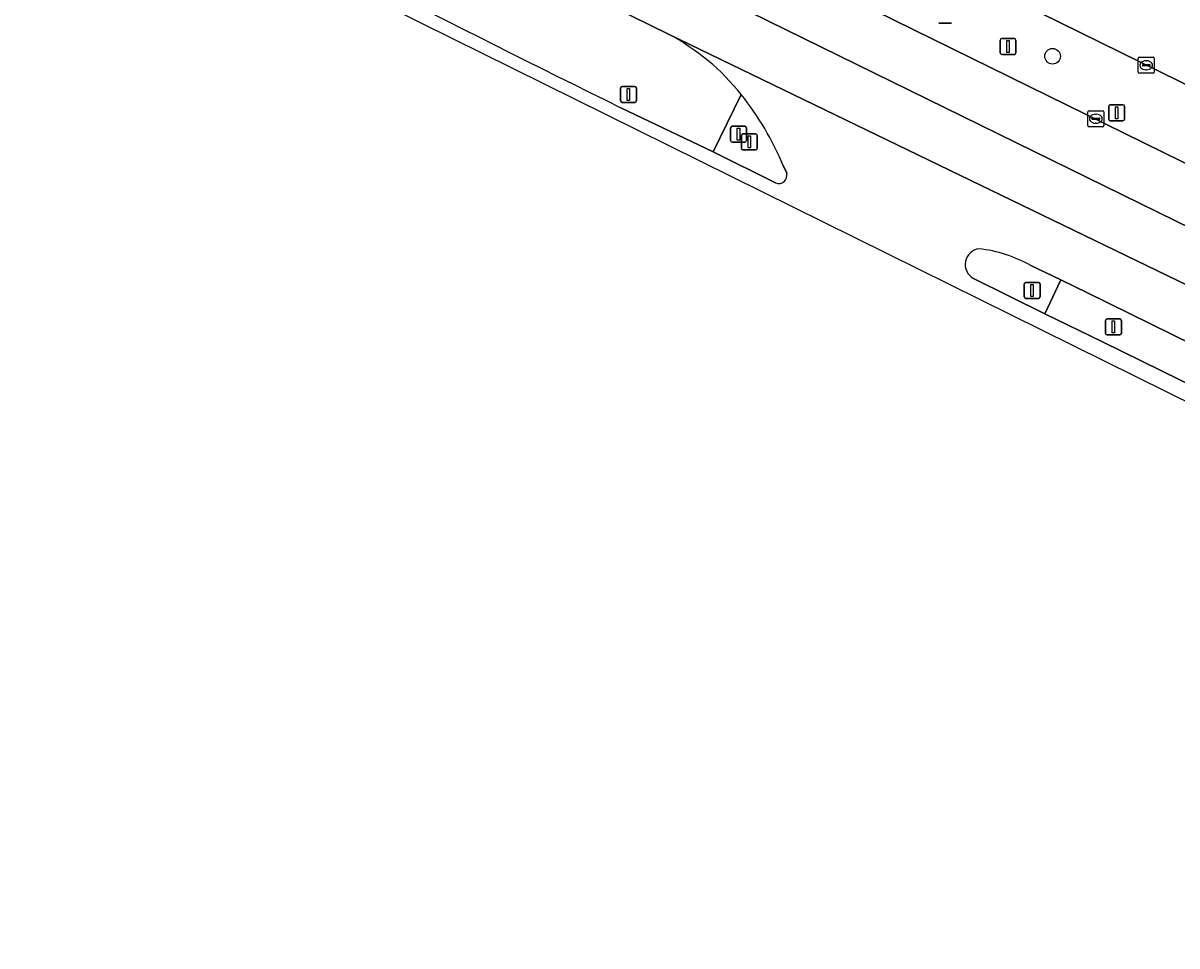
# Model space of a CAD drawing. Extents: x 160349 to 161355, y 381727 to 382854.
# Drawn here: x 160499.1 to 160571.3, y 381901.7 to 381959.4 of the extents above; entities that cross this region are included whole.
import ezdxf

# ---------------------------------------------------------------- set-up
doc = ezdxf.new("R2010")
doc.units = 0
for name, color, linetype in [('IMGEO_Berm_groen', 7, 'Continuous'), ('IMGEO_Boom', 7, 'Continuous'), ('IMGEO_Kolk', 7, 'Continuous'), ('IMGEO_Lichtmast', 7, 'Continuous'), ('IMGEO_Rijbaan_lokaal_open', 7, 'Continuous'), ('IMGEO_Rijbaan_regionaal_gesloten', 7, 'Continuous'), ('IMGEO_Verkeerseiland_open', 7, 'Continuous'), ('IMGEO_Verkeersregelinstallatiepaal', 7, 'Continuous'), ('IMGEO_Wegwijzer', 7, 'Continuous')]:
    doc.layers.add(name, color=color, linetype=linetype)

msp = doc.modelspace()

# ---------------------------------------------------------------- linework, layer by layer
at = {"layer": 'IMGEO_Berm_groen'}
for points in [[(160539.534, 381958.684), (160500.917, 381977.657), (160500, 381978.108), (160455.444, 382000)], [(160608.793, 381937.16), (160592.235, 381945.566), (160572.712, 381955.134), (160536.714, 381972.851)], [(160541.611, 381965.496), (160611.254, 381931.265), (160646.282, 381914.496), (160650.605, 381913.428)], [(160536.521, 381954.103), (160542.298, 381951.349), (160544.05, 381954.929)], [(160565.71, 381942.527), (160564.035, 381943.342), (160563.04, 381941.228), (160566.637, 381939.479), (160598.196, 381923.965)], [(160641.355, 381903.103), (160642.494, 381902.702), (160643.427, 381904.706), (160641.93, 381905.424), (160610.767, 381920.373), (160565.71, 381942.527)]]:
    msp.add_lwpolyline(points, dxfattribs=at)
for centre, radius, start, end in [((160994.241, 382884.268), 1036.684, 241.849199, 243.798888), ((160532.651, 381945.813), 14.596, 38.65015, 61.86361)]:
    msp.add_arc(centre, radius, start, end, dxfattribs=at)
at = {"layer": 'IMGEO_Boom'}
msp.add_circle((160563.515, 381957.321), 0.489, dxfattribs=at)
at = {"layer": 'IMGEO_Kolk'}
for p, q in [((160568.871, 381956.335), (160568.871, 381957.187)), ((160568.946, 381957.261), (160569.798, 381957.261)), ((160569.359, 381957.041), (160569.384, 381957.041)), ((160569.872, 381957.187), (160569.872, 381956.335)), ((160569.13, 381956.755), (160569.13, 381956.767)), ((160569.568, 381956.718), (160569.17, 381956.718)), ((160569.173, 381956.804), (160569.571, 381956.804)), ((160569.382, 381956.481), (160569.357, 381956.481)), ((160569.614, 381956.767), (160569.614, 381956.755)), ((160569.798, 381956.261), (160568.946, 381956.261)), ((160565.722, 381952.99), (160565.722, 381953.842)), ((160565.797, 381953.916), (160566.649, 381953.916)), ((160566.024, 381953.459), (160566.422, 381953.459)), ((160566.21, 381953.696), (160566.235, 381953.696)), ((160566.723, 381953.842), (160566.723, 381952.99)), ((160566.649, 381952.916), (160565.797, 381952.916)), ((160565.981, 381953.41), (160565.981, 381953.422)), ((160566.419, 381953.373), (160566.021, 381953.373)), ((160566.233, 381953.136), (160566.208, 381953.136)), ((160566.465, 381953.422), (160566.465, 381953.41))]:
    msp.add_line(p, q, dxfattribs=at)
for points in [[(160568.871, 381956.335), (160568.871, 381957.187)], [(160568.946, 381957.261), (160569.798, 381957.261)], [(160569.872, 381957.187), (160569.872, 381956.335)], [(160569.798, 381956.261), (160568.946, 381956.261)], [(160565.722, 381952.99), (160565.722, 381953.842)], [(160565.797, 381953.916), (160566.649, 381953.916)], [(160566.723, 381953.842), (160566.723, 381952.99)], [(160566.649, 381952.916), (160565.797, 381952.916)]]:
    msp.add_lwpolyline(points, dxfattribs=at)
for centre, radius, start, end in [((160568.948, 381957.185), 0.0765, 91.55205, 178.44795), ((160568.948, 381957.185), 0.0765, 91.55205, 178.44795), ((160569.796, 381957.185), 0.0765, 1.55205, 88.44795), ((160569.796, 381957.185), 0.0765, 1.55205, 88.44795), ((160568.948, 381956.337), 0.0765, 181.55205, 268.44795), ((160568.948, 381956.337), 0.0765, 181.55205, 268.44795), ((160569.17, 381956.764), 0.0403, 85.87752, 175.75265), ((160569.167, 381956.754), 0.0366, 178.93798, 274.71019), ((160569.571, 381956.761), 0.043, 264.86636, 352.45326), ((160569.575, 381956.766), 0.0386, 1.73085, 96.63898), ((160569.796, 381956.337), 0.0765, 271.55205, 358.44795), ((160569.796, 381956.337), 0.0765, 271.55205, 358.44795), ((160565.799, 381953.84), 0.0765, 91.55205, 178.44795), ((160565.799, 381953.84), 0.0765, 91.55205, 178.44795), ((160566.021, 381953.419), 0.0403, 85.87752, 175.75265), ((160566.426, 381953.421), 0.0386, 1.73085, 96.63898), ((160566.647, 381953.84), 0.0765, 1.55205, 88.44795), ((160566.647, 381953.84), 0.0765, 1.55205, 88.44795), ((160565.799, 381952.992), 0.0765, 181.55205, 268.44795), ((160565.799, 381952.992), 0.0765, 181.55205, 268.44795), ((160566.018, 381953.409), 0.0366, 178.93798, 274.71019), ((160566.422, 381953.416), 0.043, 264.86636, 352.45326), ((160566.647, 381952.992), 0.0765, 271.55205, 358.44795), ((160566.647, 381952.992), 0.0765, 271.55205, 358.44795)]:
    msp.add_arc(centre, radius, start, end, dxfattribs=at)
for centre, major_axis, ratio, start_param, end_param in [((160569.358, 381956.761), (-0.387, 0.002), 0.722429, 4.712389, 7.853982), ((160569.383, 381956.761), (-0.39, 0.002), 0.717154, 1.570796, 4.712389), ((160566.209, 381953.416), (-0.387, 0.002), 0.722429, 4.712389, 7.853982), ((160566.234, 381953.416), (-0.39, 0.002), 0.717154, 1.570796, 4.712389)]:
    msp.add_ellipse(centre, major_axis=major_axis, ratio=ratio, start_param=start_param, end_param=end_param, dxfattribs=at)
at = {"layer": 'IMGEO_Lichtmast'}
for p, q in [((160543.383, 381952.049), (160543.383, 381952.849)), ((160543.383, 381952.849), (160543.383, 381952.049)), ((160543.483, 381952.949), (160544.273, 381952.949)), ((160544.273, 381952.949), (160543.483, 381952.949)), ((160544.373, 381952.849), (160544.373, 381952.049)), ((160544.373, 381952.049), (160544.373, 381952.849)), ((160544.273, 381951.949), (160543.483, 381951.949)), ((160543.483, 381951.949), (160544.273, 381951.949)), ((160566.828, 381940.003), (160566.828, 381940.803)), ((160566.828, 381940.803), (160566.828, 381940.003)), ((160566.928, 381940.903), (160567.718, 381940.903)), ((160567.718, 381940.903), (160566.928, 381940.903)), ((160567.818, 381940.803), (160567.818, 381940.003)), ((160567.818, 381940.003), (160567.818, 381940.803)), ((160567.718, 381939.903), (160566.928, 381939.903)), ((160566.928, 381939.903), (160567.718, 381939.903))]:
    msp.add_line(p, q, dxfattribs=at)
for points in [[(160543.803, 381952.824), (160543.953, 381952.824), (160543.953, 381952.074), (160543.803, 381952.074), (160543.803, 381952.824)], [(160567.248, 381940.778), (160567.398, 381940.778), (160567.398, 381940.028), (160567.248, 381940.028), (160567.248, 381940.778)]]:
    msp.add_lwpolyline(points, dxfattribs=at)
for centre, start, end in [((160543.483, 381952.849), 90, 180), ((160543.483, 381952.849), 90, 180), ((160544.273, 381952.849), 0, 90), ((160544.273, 381952.849), 360, 90), ((160543.483, 381952.049), 180, 270), ((160543.483, 381952.049), 180, 270), ((160544.273, 381952.049), 270, 0), ((160544.273, 381952.049), 270, 0), ((160566.928, 381940.803), 90, 180), ((160566.928, 381940.803), 90, 180), ((160567.718, 381940.803), 0, 90), ((160567.718, 381940.803), 360, 90), ((160566.928, 381940.003), 180, 270), ((160566.928, 381940.003), 180, 270), ((160567.718, 381940.003), 270, 0), ((160567.718, 381940.003), 270, 0)]:
    msp.add_arc(centre, 0.1, start, end, dxfattribs=at)
at = {"layer": 'IMGEO_Rijbaan_lokaal_open'}
msp.add_lwpolyline([(160572.712, 381955.134), (160574.957, 381959.806), (160574.307, 381960.126), (160524.716, 381984.511), (160524.448, 381984.643), (160523.423, 381985.137), (160521.176, 381980.499), (160529.706, 381976.301), (160536.714, 381972.851)], close=True, dxfattribs=at)
at = {"layer": 'IMGEO_Rijbaan_regionaal_gesloten'}
for points in [[(160455.444, 382000), (160500, 381978.108), (160500.917, 381977.657), (160539.534, 381958.684), (160573.257, 381942.368), (160602.469, 381927.781), (160631.431, 381913.742), (160643.255, 381908.186), (160644.778, 381911.361), (160621.946, 381922.116), (160603.508, 381931.151), (160574.526, 381945.414), (160502.506, 381980.754), (160480.616, 381991.543), (160463.286, 382000.069), (160437.621, 382013.617), (160421.758, 382022.143), (160386.708, 382039.893), (160375.217, 382045.862), (160371.881, 382047.489)], [(160388.502, 382029.431), (160386.929, 382030.144), (160366.707, 382039.047), (160365.751, 382037.141), (160419.184, 382012.886), (160466.234, 381988.022), (160504.185, 381969.247), (160520.062, 381961.392), (160640.692, 381901.715)], [(160502.506, 381980.754), (160574.526, 381945.414), (160603.508, 381931.151), (160621.946, 381922.116), (160644.778, 381911.361), (160646.282, 381914.496), (160611.254, 381931.265), (160541.611, 381965.496)], [(160562.147, 381944.24), (160564.035, 381943.342), (160565.71, 381942.527), (160610.767, 381920.373), (160641.93, 381905.424), (160643.255, 381908.186), (160631.431, 381913.742), (160602.469, 381927.781), (160573.257, 381942.368), (160539.534, 381958.684)], [(160546.196, 381949.413), (160542.298, 381951.349), (160536.521, 381954.103)], [(160546.672, 381950.493), (160546.89, 381950.009)], [(160598.196, 381923.965), (160566.637, 381939.479), (160563.04, 381941.228), (160558.565, 381943.438)]]:
    msp.add_lwpolyline(points, dxfattribs=at)
for centre, radius, start, end in [((160994.241, 382884.268), 1036.684, 241.849199, 243.798888), ((160532.651, 381945.813), 14.596, 38.65015, 61.86361), ((160529.387, 381943.269), 18.734, 22.6813, 38.49108), ((160546.401, 381949.876), 0.507, 246.15038, 15.1609), ((160559.045, 381944.306), 0.992, 97.84007, 241.044), ((160558.023, 381937.032), 8.305, 60.22267, 83.86589)]:
    msp.add_arc(centre, radius, start, end, dxfattribs=at)
at = {"layer": 'IMGEO_Verkeerseiland_open'}
for points in [[(160544.05, 381954.929), (160542.298, 381951.349), (160546.196, 381949.413)], [(160546.89, 381950.009), (160546.672, 381950.493)], [(160558.565, 381943.438), (160563.04, 381941.228), (160564.035, 381943.342), (160562.147, 381944.24)]]:
    msp.add_lwpolyline(points, dxfattribs=at)
for centre, radius, start, end in [((160529.387, 381943.269), 18.734, 22.6813, 38.49108), ((160546.401, 381949.876), 0.507, 246.15038, 15.1609), ((160559.045, 381944.306), 0.992, 97.84007, 241.044), ((160558.023, 381937.032), 8.305, 60.22267, 83.86589)]:
    msp.add_arc(centre, radius, start, end, dxfattribs=at)
at = {"layer": 'IMGEO_Verkeersregelinstallatiepaal'}
for p, q in [((160560.236, 381957.535), (160560.236, 381958.335)), ((160560.236, 381958.335), (160560.236, 381957.535)), ((160560.336, 381958.435), (160561.126, 381958.435)), ((160561.126, 381958.435), (160560.336, 381958.435)), ((160561.226, 381958.335), (160561.226, 381957.535)), ((160561.226, 381957.535), (160561.226, 381958.335)), ((160561.126, 381957.435), (160560.336, 381957.435)), ((160560.336, 381957.435), (160561.126, 381957.435)), ((160536.502, 381954.542), (160536.502, 381955.342)), ((160536.502, 381955.342), (160536.502, 381954.542)), ((160536.602, 381955.442), (160537.392, 381955.442)), ((160537.392, 381955.442), (160536.602, 381955.442)), ((160537.492, 381955.342), (160537.492, 381954.542)), ((160537.492, 381954.542), (160537.492, 381955.342)), ((160537.392, 381954.442), (160536.602, 381954.442)), ((160536.602, 381954.442), (160537.392, 381954.442)), ((160567.028, 381953.393), (160567.028, 381954.193)), ((160567.028, 381954.193), (160567.028, 381953.393)), ((160567.128, 381954.293), (160567.918, 381954.293)), ((160567.918, 381954.293), (160567.128, 381954.293)), ((160568.018, 381954.193), (160568.018, 381953.393)), ((160568.018, 381953.393), (160568.018, 381954.193)), ((160567.918, 381953.293), (160567.128, 381953.293)), ((160567.128, 381953.293), (160567.918, 381953.293)), ((160544.059, 381951.564), (160544.059, 381952.364)), ((160544.059, 381952.364), (160544.059, 381951.564)), ((160544.159, 381952.464), (160544.949, 381952.464)), ((160544.949, 381952.464), (160544.159, 381952.464)), ((160545.049, 381952.364), (160545.049, 381951.564)), ((160545.049, 381951.564), (160545.049, 381952.364)), ((160544.949, 381951.464), (160544.159, 381951.464)), ((160544.159, 381951.464), (160544.949, 381951.464)), ((160561.743, 381942.29), (160561.743, 381943.09)), ((160561.743, 381943.09), (160561.743, 381942.29)), ((160561.843, 381943.19), (160562.633, 381943.19)), ((160562.633, 381943.19), (160561.843, 381943.19)), ((160562.733, 381943.09), (160562.733, 381942.29)), ((160562.733, 381942.29), (160562.733, 381943.09)), ((160562.633, 381942.19), (160561.843, 381942.19)), ((160561.843, 381942.19), (160562.633, 381942.19))]:
    msp.add_line(p, q, dxfattribs=at)
for points in [[(160560.656, 381958.31), (160560.806, 381958.31), (160560.806, 381957.56), (160560.656, 381957.56), (160560.656, 381958.31)], [(160536.922, 381955.317), (160537.072, 381955.317), (160537.072, 381954.567), (160536.922, 381954.567), (160536.922, 381955.317)], [(160567.448, 381954.168), (160567.598, 381954.168), (160567.598, 381953.418), (160567.448, 381953.418), (160567.448, 381954.168)], [(160544.479, 381952.339), (160544.629, 381952.339), (160544.629, 381951.589), (160544.479, 381951.589), (160544.479, 381952.339)], [(160562.163, 381943.065), (160562.313, 381943.065), (160562.313, 381942.315), (160562.163, 381942.315), (160562.163, 381943.065)]]:
    msp.add_lwpolyline(points, dxfattribs=at)
for centre, start, end in [((160560.336, 381958.335), 90, 180), ((160560.336, 381958.335), 90, 180), ((160561.126, 381958.335), 0, 90), ((160561.126, 381958.335), 360, 90), ((160560.336, 381957.535), 180, 270), ((160560.336, 381957.535), 180, 270), ((160561.126, 381957.535), 270, 0), ((160561.126, 381957.535), 270, 0), ((160536.602, 381955.342), 90, 180), ((160536.602, 381955.342), 90, 180), ((160537.392, 381955.342), 0, 90), ((160537.392, 381955.342), 360, 90), ((160536.602, 381954.542), 180, 270), ((160536.602, 381954.542), 180, 270), ((160537.392, 381954.542), 270, 0), ((160537.392, 381954.542), 270, 0), ((160567.128, 381954.193), 90, 180), ((160567.128, 381954.193), 90, 180), ((160567.918, 381954.193), 0, 90), ((160567.918, 381954.193), 360, 90), ((160567.128, 381953.393), 180, 270), ((160567.128, 381953.393), 180, 270), ((160567.918, 381953.393), 270, 0), ((160567.918, 381953.393), 270, 0), ((160544.159, 381952.364), 90, 180), ((160544.159, 381952.364), 90, 180), ((160544.949, 381952.364), 0, 90), ((160544.949, 381952.364), 360, 90), ((160544.159, 381951.564), 180, 270), ((160544.159, 381951.564), 180, 270), ((160544.949, 381951.564), 270, 0), ((160544.949, 381951.564), 270, 0), ((160561.843, 381943.09), 90, 180), ((160561.843, 381943.09), 90, 180), ((160562.633, 381943.09), 0, 90), ((160562.633, 381943.09), 360, 90), ((160561.843, 381942.29), 180, 270), ((160561.843, 381942.29), 180, 270), ((160562.633, 381942.29), 270, 0), ((160562.633, 381942.29), 270, 0)]:
    msp.add_arc(centre, 0.1, start, end, dxfattribs=at)
at = {"layer": 'IMGEO_Wegwijzer'}
for p, q in [((160557.193, 381959.395), (160556.403, 381959.395)), ((160556.403, 381959.395), (160557.193, 381959.395))]:
    msp.add_line(p, q, dxfattribs=at)

doc.saveas('drawing.dxf')
